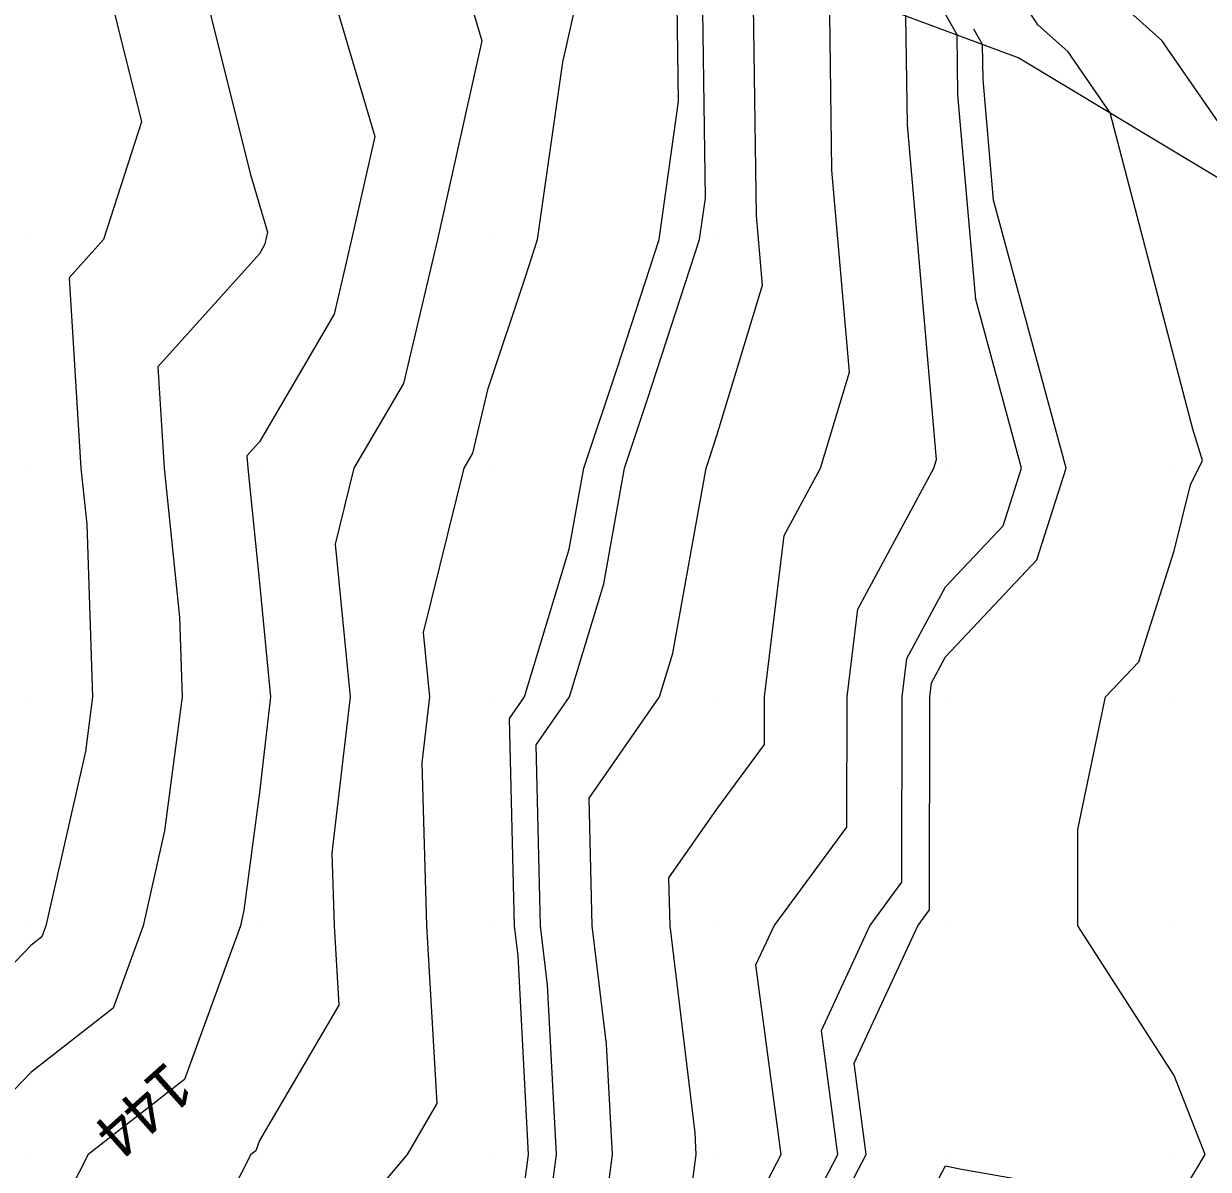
# Model space of a CAD drawing. Extents: x 2354170 to 2357230, y 866100 to 868290.
# Drawn here: x 2355899.7 to 2355951.5, y 866949.4 to 866999.4 of the extents above; entities that cross this region are included whole.
import ezdxf

# ---------------------------------------------------------------- set-up
doc = ezdxf.new("R2010")
doc.units = 0
for name, color, linetype in [('Default', 7, 'Continuous'), ('DTM Contours Major', 7, 'Continuous'), ('DTM Contours Minor', 7, 'Continuous'), ('Exist DTM QL2 LIDAR Elevation Point', 7, 'Continuous'), ('PH Exist DTM Breakline', 7, 'Continuous')]:
    doc.layers.add(name, color=color, linetype=linetype)

msp = doc.modelspace()

# ---------------------------------------------------------------- linework, layer by layer
at = {"layer": 'Default'}
for points in [[(2355954.787, 866990.98), (2355949.442, 866998.713), (2355945.576, 867002.174), (2355940.536, 867010.011), (2355939.982, 867010.405), (2355938.923, 867011.07), (2355929.295, 867017.288), (2355925.114, 867020.011), (2355919.982, 867023.664), (2355911.759, 867030.011), (2355909.982, 867031.005), (2355907.816, 867032.177), (2355899.982, 867036.393), (2355894.168, 867040.011)], [(2355876.831, 867034.101), (2355886.079, 867028.884), (2355892.349, 867023.7), (2355897.73, 867019.032), (2355903.045, 867016.303), (2355907.651, 867011.183), (2355908.127, 867010.402), (2355910.828, 867008.677), (2355915.024, 866994.512), (2355914.014, 866990.01), (2355913.247, 866986.745), (2355909.982, 866981.167), (2355909.435, 866980.557), (2355909.469, 866980.01), (2355909.982, 866975), (2355910.47, 866970.01), (2355909.982, 866965.828), (2355909.306, 866960.686), (2355909.153, 866960.01), (2355906.951, 866953.969)], [(2355931.83, 866948.162), (2355932.795, 866950.01), (2355931.697, 866958.295), (2355932.491, 866960.01), (2355935.674, 866964.318), (2355935.681, 866970.01), (2355936.145, 866973.847), (2355939.476, 866980.01), (2355939.594, 866980.398), (2355938.321, 866995.017), (2355938.255, 866999.783), (2355933.884, 867007.53), (2355927.819, 867011.446), (2355921.762, 867015.391), (2355917.578, 867018.062), (2355916.39, 867020.011), (2355909.982, 867025.278), (2355901.765, 867030.011), (2355899.982, 867030.97), (2355897.442, 867032.551)], [(2355928.037, 866941.955), (2355929.086, 866950.01), (2355929.036, 866950.956), (2355927.94, 866960.01), (2355927.889, 866962.103), (2355929.982, 866965.109), (2355932.065, 866967.928), (2355932.067, 866970.01), (2355932.922, 866977.07), (2355934.511, 866980.01), (2355935.786, 866984.206), (2355935.017, 866993.034), (2355934.907, 867001.028), (2355931.732, 867006.654), (2355927.327, 867009.499), (2355922.928, 867012.364), (2355916.003, 867016.785), (2355914.037, 867020.011), (2355909.982, 867023.344), (2355902.122, 867027.871), (2355899.789, 867029.069), (2355898.703, 867030.011)], [(2355924.793, 866945.199), (2355925.419, 866950.01), (2355925.167, 866954.825), (2355924.539, 866960.01), (2355924.404, 866965.589), (2355927.481, 866970.01), (2355928.063, 866971.929), (2355929.512, 866980.01), (2355929.63, 866980.362), (2355929.982, 866981.445), (2355931.979, 866988.014), (2355931.714, 866991.05), (2355931.559, 867002.273), (2355929.58, 867005.779), (2355926.835, 867007.552), (2355924.094, 867009.337), (2355914.427, 867015.509), (2355911.684, 867020.011), (2355909.982, 867021.41), (2355906.683, 867023.309), (2355899.377, 867027.062)], [(2355913.5, 866946.492), (2355916.451, 866950.01), (2355917.755, 866952.237), (2355917.305, 866960.01), (2355917.098, 866967.126), (2355917.434, 866970.01), (2355917.158, 866972.834), (2355918.93, 866980.01), (2355919.318, 866980.674), (2355919.982, 866983.499), (2355921.617, 866988.375), (2355922.149, 866990.01), (2355923.25, 866997.758), (2355924.399, 867002.882), (2355923.78, 867004.973), (2355911.277, 867012.955), (2355909.074, 867016.571), (2355907.279, 867018.566), (2355898.554, 867023.047)], [(2355898.142, 867021.039), (2355905.162, 867017.434), (2355908.362, 867013.877), (2355909.702, 867011.678), (2355917.304, 867006.825), (2355919.712, 866998.697), (2355917.763, 866990.01), (2355916.283, 866983.71), (2355914.117, 866980.01), (2355913.299, 866976.694), (2355913.952, 866970.01), (2355913.156, 866963.184), (2355913.248, 866960.01), (2355913.449, 866956.543), (2355909.982, 866950.619), (2355909.819, 866950.173), (2355909.61, 866950.01), (2355906.362, 866943.63)], [(2355897.318, 867017.025), (2355900.927, 867015.171), (2355905.367, 867010.236), (2355905.851, 867007.823), (2355909.589, 866992.851), (2355910.337, 866990.327), (2355910.266, 866990.01), (2355910.212, 866989.781), (2355909.982, 866989.388), (2355905.546, 866984.446), (2355905.824, 866980.01), (2355906.49, 866973.502), (2355906.609, 866970.01), (2355905.839, 866964.153), (2355904.901, 866960.01), (2355903.587, 866956.405), (2355899.982, 866953.599), (2355898.222, 866951.769)], [(2355907.71, 866930.095), (2355909.982, 866931.618), (2355916.211, 866940.01), (2355917.211, 866942.781), (2355919.982, 866946.083), (2355921.548, 866948.444), (2355921.752, 866950.01), (2355921.298, 866958.694), (2355921.138, 866960.01), (2355920.918, 866969.075), (2355921.569, 866970.01), (2355923.527, 866976.466), (2355924.162, 866980.01), (2355925.624, 866984.369), (2355927.457, 866990.01), (2355928.314, 866996.042), (2355928.211, 867003.518), (2355927.429, 867004.904), (2355926.344, 867005.605), (2355925.26, 867006.31), (2355912.852, 867014.232), (2355912.033, 867015.576)], [(2355898.81, 867014.04), (2355901.152, 867011.437), (2355902.713, 867003.647), (2355904.832, 866995.16), (2355903.161, 866990.01), (2355901.657, 866988.335), (2355902.179, 866980.01), (2355902.429, 866977.563), (2355902.686, 866970.01), (2355902.372, 866967.62), (2355900.649, 866960.01), (2355900.471, 866959.521), (2355899.982, 866959.14), (2355895.506, 866954.486)], [(2355936.723, 866943.269), (2355939.982, 866949.514), (2355940.604, 866949.388), (2355949.982, 866947.729), (2355951.338, 866950.01), (2355949.982, 866953.462), (2355945.765, 866960.01), (2355945.775, 866964.218), (2355946.986, 866970.01), (2355948.439, 866971.553), (2355949.982, 866976.394), (2355950.703, 866979.29), (2355951.215, 866980.353), (2355950.795, 866981.714), (2355947.181, 866995.551), (2355945.344, 866998.209), (2355944.015, 866999.399), (2355941.957, 867002.598)], [(2355917.56, 866908.102), (2355919.492, 866910.009), (2355919.609, 866910.382), (2355919.982, 866911.233), (2355923.959, 866920.01), (2355926.795, 866923.197), (2355929.982, 866927.511), (2355931.616, 866930.01), (2355934.308, 866935.684), (2355933.734, 866940.01), (2355934.277, 866945.716), (2355936.518, 866950.01), (2355935.989, 866954.003), (2355938.767, 866960.01), (2355939.284, 866960.709), (2355939.294, 866970.01), (2355939.368, 866970.624), (2355939.982, 866971.76), (2355943.984, 866976.009), (2355945.259, 866980.01), (2355942.083, 866991.73), (2355941.624, 866997), (2355941.603, 866998.538), (2355941.229, 866999.2)], [(2355902.539, 866950.048), (2355902.49, 866950.01), (2355901.644, 866948.348)]]:
    msp.add_lwpolyline(points, dxfattribs=at)
at = {"layer": 'DTM Contours Major'}
msp.add_lwpolyline([(2355914.364, 866935.253), (2355917.895, 866940.01), (2355918.449, 866941.543), (2355919.982, 866943.371), (2355922.63, 866947.362), (2355922.974, 866950.01), (2355922.587, 866957.405), (2355922.272, 866960.01), (2355922.08, 866967.913), (2355923.54, 866970.01), (2355925.039, 866974.954), (2355925.946, 866980.01), (2355926.959, 866983.033), (2355929.226, 866990.01), (2355929.483, 866991.816), (2355929.327, 867003.103), (2355928.146, 867005.196), (2355926.508, 867006.254), (2355924.871, 867007.319), (2355913.377, 867014.657), (2355910.115, 867020.011), (2355909.982, 867020.12), (2355909.724, 867020.269), (2355908.398, 867020.949)], dxfattribs=at)
at = {"layer": 'DTM Contours Minor'}
for points in [[(2355933.461, 866946.531), (2355935.277, 866950.01), (2355934.559, 866955.434), (2355936.675, 866960.01), (2355938.08, 866961.912), (2355938.089, 866970.01), (2355938.294, 866971.699), (2355939.982, 866974.822), (2355942.499, 866977.494), (2355943.301, 866980.01), (2355941.303, 866987.38), (2355940.523, 866996.339), (2355940.487, 866998.953), (2355935.318, 867008.113), (2355928.147, 867012.745), (2355920.984, 867017.409), (2355918.628, 867018.913), (2355917.959, 867020.011), (2355909.982, 867026.568), (2355904.004, 867030.011), (2355899.982, 867032.175), (2355894.251, 867035.742)], [(2355897.73, 867019.032), (2355903.045, 867016.303), (2355907.651, 867011.183), (2355908.127, 867010.402), (2355910.828, 867008.677), (2355915.024, 866994.512), (2355914.014, 866990.01), (2355913.247, 866986.745), (2355909.982, 866981.167), (2355909.435, 866980.557), (2355909.469, 866980.01), (2355909.982, 866975), (2355910.47, 866970.01), (2355909.982, 866965.828), (2355909.306, 866960.686), (2355909.153, 866960.01), (2355906.703, 866953.289), (2355902.49, 866950.01), (2355901.644, 866948.348)]]:
    msp.add_lwpolyline(points, dxfattribs=at)
at = {"layer": 'Exist DTM QL2 LIDAR Elevation Point'}
for p, q in [((2355899.982, 866990.01), (2355899.982, 866990.01)), ((2355909.982, 866990.01), (2355909.982, 866990.01)), ((2355919.982, 866990.01), (2355919.982, 866990.01)), ((2355929.982, 866990.01), (2355929.982, 866990.01)), ((2355899.982, 866980.01), (2355899.982, 866980.01)), ((2355909.982, 866980.01), (2355909.982, 866980.01)), ((2355919.982, 866980.01), (2355919.982, 866980.01)), ((2355929.982, 866980.01), (2355929.982, 866980.01)), ((2355939.982, 866980.01), (2355939.982, 866980.01)), ((2355949.982, 866980.01), (2355949.982, 866980.01)), ((2355899.982, 866970.01), (2355899.982, 866970.01)), ((2355909.982, 866970.01), (2355909.982, 866970.01)), ((2355919.982, 866970.01), (2355919.982, 866970.01)), ((2355929.982, 866970.01), (2355929.982, 866970.01)), ((2355939.982, 866970.01), (2355939.982, 866970.01)), ((2355949.982, 866970.01), (2355949.982, 866970.01)), ((2355899.982, 866960.01), (2355899.982, 866960.01)), ((2355909.982, 866960.01), (2355909.982, 866960.01)), ((2355919.982, 866960.01), (2355919.982, 866960.01)), ((2355929.982, 866960.01), (2355929.982, 866960.01)), ((2355939.982, 866960.01), (2355939.982, 866960.01)), ((2355949.982, 866960.01), (2355949.982, 866960.01)), ((2355899.982, 866950.01), (2355899.982, 866950.01)), ((2355909.982, 866950.01), (2355909.982, 866950.01)), ((2355919.982, 866950.01), (2355919.982, 866950.01)), ((2355929.982, 866950.01), (2355929.982, 866950.01)), ((2355939.982, 866950.01), (2355939.982, 866950.01)), ((2355949.982, 866950.01), (2355949.982, 866950.01))]:
    msp.add_line(p, q, dxfattribs=at)
at = {"layer": 'PH Exist DTM Breakline'}
msp.add_lwpolyline([(2355907.258, 867009.698), (2355926.022, 867004.332), (2355943.197, 866997.945), (2355955.119, 866990.78), (2355963.449, 866983.748), (2355967.352, 866977.664)], dxfattribs=at)

# ---------------------------------------------------------------- texts
at = {"layer": 'Default'}
msp.add_text('144', height=2, rotation=221.6252, dxfattribs=at).set_placement((2355905.943, 866954.15))

doc.saveas('drawing.dxf')
